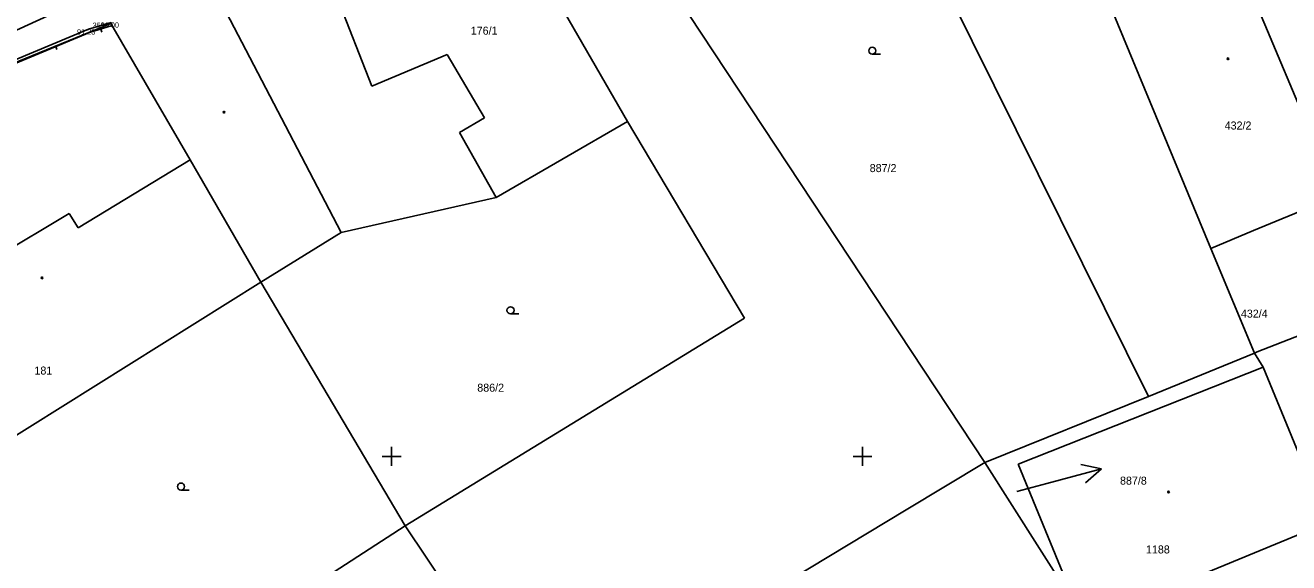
# Model space of a CAD drawing. Extents: x -711081 to -709338, y -1025122 to -1024092.
# Drawn here: x -710494.5 to -710427.4, y -1024855.6 to -1024827.1 of the extents above; entities that cross this region are included whole.
import ezdxf

# ---------------------------------------------------------------- set-up
doc = ezdxf.new("R2010")
doc.units = 0
for name, color, linetype in [('Z_body', 7, 'Continuous'), ('Z_body_cisla', 7, 'Continuous'), ('Z_body_vysky_redukovane', 7, 'Continuous'), ('Z_budova', 7, 'Continuous'), ('Z_hektometricka_sit', 7, 'Continuous'), ('Z_katastr_cisla_pozemkova', 7, 'Continuous'), ('Z_katastr_cisla_stavebni', 7, 'Continuous'), ('Z_katastr_hranice', 7, 'Continuous'), ('Z_katastr_parcelni_cislo_odkaz', 7, 'Continuous'), ('Z_katastr_vnitrni_kresba', 7, 'Continuous'), ('Z_katastr_znacky_budov', 7, 'Continuous'), ('Z_katastr_znacky_kultur', 7, 'Continuous'), ('Z_ploty', 7, 'Continuous'), ('Z_ploty_znacky', 7, 'Continuous'), ('Z_rozhranni', 7, 'Continuous')]:
    doc.layers.add(name, color=color, linetype=linetype)

# ---------------------------------------------------------------- blocks, each defined once
blk = doc.blocks.new('POINT_DISPLAY')
blk.add_line((0, 0), (0, 0))
blk = doc.blocks.new('Z210')
blk.add_line((0, 0), (0, 0.17))

msp = doc.modelspace()

# ---------------------------------------------------------------- linework, layer by layer
at = {"layer": 'Z_budova'}
msp.add_line((-710489.89, -1024826.98), (-710489.84, -1024827.15), dxfattribs=at)
at = {"layer": 'Z_hektometricka_sit'}
for p, q in [((-710475, -1024849.5), (-710475, -1024850.5)), ((-710450, -1024849.5), (-710450, -1024850.5)), ((-710475.5, -1024850), (-710474.5, -1024850)), ((-710450.5, -1024850), (-710449.5, -1024850))]:
    msp.add_line(p, q, dxfattribs=at)
at = {"layer": 'Z_katastr_hranice'}
for p, q in [((-710452.28, -1024811.63), (-710434.8, -1024846.82)), ((-710443.5, -1024850.33), (-710465.49, -1024817.07)), ((-710462.48, -1024832.23), (-710470.17, -1024818.91)), ((-710425.71, -1024834.04), (-710430.4, -1024822.87)), ((-710431.49, -1024838.97), (-710437.11, -1024825.45)), ((-710489.91, -1024827.03), (-710508.38, -1024834.58)), ((-710489.91, -1024827.03), (-710485.7, -1024834.27)), ((-710469.45, -1024836.27), (-710462.48, -1024832.23)), ((-710456.26, -1024842.66), (-710462.48, -1024832.23)), ((-710485.7, -1024834.27), (-710481.94, -1024840.76)), ((-710477.68, -1024838.13), (-710469.45, -1024836.27)), ((-710429.23, -1024838.01), (-710424.8, -1024836.2)), ((-710481.94, -1024840.76), (-710477.68, -1024838.13)), ((-710431.49, -1024838.97), (-710429.23, -1024838.01)), ((-710429.18, -1024844.52), (-710431.49, -1024838.97)), ((-710498.2, -1024850.91), (-710481.94, -1024840.76)), ((-710474.28, -1024853.68), (-710481.94, -1024840.76)), ((-710474.28, -1024853.68), (-710456.26, -1024842.66)), ((-710429.03, -1024844.46), (-710426.71, -1024843.56)), ((-710429.18, -1024844.52), (-710429.03, -1024844.46)), ((-710434.8, -1024846.82), (-710429.18, -1024844.52)), ((-710429.18, -1024844.52), (-710428.71, -1024845.26)), ((-710441.73, -1024850.41), (-710428.71, -1024845.26)), ((-710428.71, -1024845.26), (-710425.33, -1024853.52)), ((-710443.5, -1024850.33), (-710434.8, -1024846.82)), ((-710447.67, -1024852.84), (-710443.5, -1024850.33)), ((-710438.62, -1024857.98), (-710443.5, -1024850.33)), ((-710438.62, -1024857.98), (-710441.73, -1024850.41)), ((-710467.05, -1024864.49), (-710447.67, -1024852.84)), ((-710474.28, -1024853.68), (-710490.14, -1024863.92)), ((-710467.05, -1024864.49), (-710474.28, -1024853.68)), ((-710425.33, -1024853.52), (-710438.11, -1024858.79))]:
    msp.add_line(p, q, dxfattribs=at)
at = {"layer": 'Z_katastr_parcelni_cislo_odkaz'}
for p, q in [((-710437.311, -1024850.663), (-710438.408, -1024850.439)), ((-710440.21, -1024851.44), (-710437.311, -1024850.663)), ((-710437.311, -1024850.663), (-710438.149, -1024851.406)), ((-710441.8, -1024851.87), (-710440.21, -1024851.44))]:
    msp.add_line(p, q, dxfattribs=at)
at = {"layer": 'Z_katastr_vnitrni_kresba'}
for p, q in [((-710479.11, -1024822.59), (-710476.05, -1024830.36)), ((-710484.61, -1024824.85), (-710477.68, -1024838.13)), ((-710476.05, -1024830.36), (-710472.06, -1024828.68)), ((-710472.06, -1024828.68), (-710470.07, -1024832.04)), ((-710470.07, -1024832.04), (-710471.4, -1024832.82)), ((-710471.4, -1024832.82), (-710469.45, -1024836.27)), ((-710491.65, -1024837.88), (-710485.7, -1024834.27)), ((-710496.97, -1024840.02), (-710492.12, -1024837.11)), ((-710492.12, -1024837.11), (-710491.65, -1024837.88))]:
    msp.add_line(p, q, dxfattribs=at)
at = {"layer": 'Z_katastr_znacky_budov'}
for centre in [(-710430.582, -1024828.91), (-710483.902, -1024831.74), (-710493.572, -1024840.53), (-710433.742, -1024851.89)]:
    msp.add_circle(centre, 0.0437, dxfattribs=at)
at = {"layer": 'Z_katastr_znacky_kultur'}
for p, q in [((-710449.478, -1024828.67), (-710449.041, -1024828.67)), ((-710468.688, -1024842.44), (-710468.251, -1024842.44)), ((-710486.188, -1024851.79), (-710485.751, -1024851.79))]:
    msp.add_line(p, q, dxfattribs=at)
for centre in [(-710449.478, -1024828.482), (-710468.688, -1024842.252), (-710486.188, -1024851.602)]:
    msp.add_circle(centre, 0.187, dxfattribs=at)
at = {"layer": 'Z_ploty'}
for p, q in [((-710491.1, -1024827.34), (-710489.89, -1024826.98)), ((-710496.37, -1024829.54), (-710491.1, -1024827.34)), ((-710496.3, -1024829.7), (-710491.04, -1024827.51)), ((-710491.04, -1024827.51), (-710489.84, -1024827.15))]:
    msp.add_line(p, q, dxfattribs=at)
at = {"layer": 'Z_rozhranni'}
msp.add_line((-710496.18, -1024827.97), (-710492.64, -1024826.34), dxfattribs=at)

# ---------------------------------------------------------------- block references
at = {"layer": 'Z_body'}
msp.add_blockref('POINT_DISPLAY', (-710491.1, -1024827.34), dxfattribs=at)
at = {"layer": 'Z_ploty_znacky'}
for p, rotation in [((-710490.44, -1024827.33), -163.40000000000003), ((-710492.84, -1024828.26), -157.30000000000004)]:
    msp.add_blockref('Z210', p, dxfattribs=dict(at, rotation=rotation))

# ---------------------------------------------------------------- texts
at = {"layer": 'Z_body_cisla'}
msp.add_text('3510', height=0.28, dxfattribs=at).set_placement((-710490.88, -1024827.27))
at = {"layer": 'Z_body_vysky_redukovane'}
for s, p in [('91 00', (-710490.45, -1024827.26)), ('91 23', (-710491.707, -1024827.62))]:
    msp.add_text(s, height=0.28, dxfattribs=at).set_placement(p)
at = {"layer": 'Z_katastr_cisla_pozemkova'}
for s, p in [('887/2', (-710449.613, -1024834.919)), ('886/2', (-710470.453, -1024846.57)), ('887/8', (-710436.32, -1024851.5))]:
    msp.add_text(s, height=0.425, dxfattribs=at).set_placement(p)
at = {"layer": 'Z_katastr_cisla_stavebni'}
for s, p in [('176/1', (-710470.8, -1024827.63)), ('432/2', (-710430.762, -1024832.66)), ('432/4', (-710429.9, -1024842.64)), ('181', (-710493.97, -1024845.66)), ('1188', (-710434.941, -1024855.15))]:
    msp.add_text(s, height=0.425, dxfattribs=at).set_placement(p)

doc.saveas('drawing.dxf')
